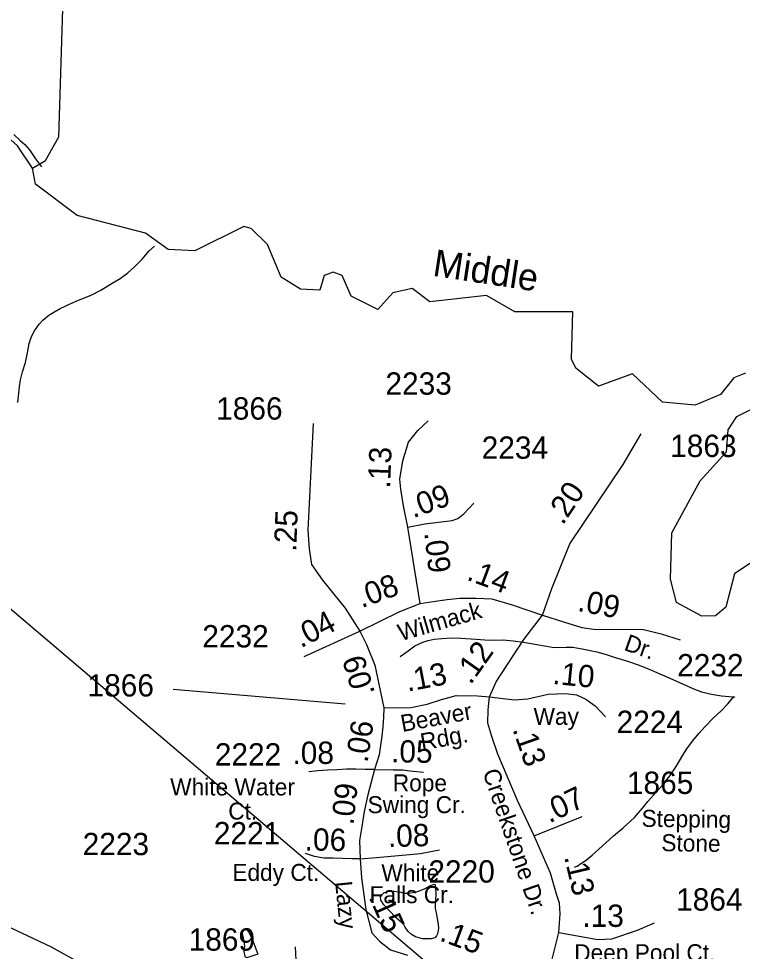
# Model space of a CAD drawing. Extents: x 2082433 to 2279600, y 546599 to 755198.
# Drawn here: x 2132963 to 2137017, y 651046 to 656269 of the extents above; entities that cross this region are included whole.
import ezdxf

# ---------------------------------------------------------------- set-up
doc = ezdxf.new("R2010")
doc.units = 0
for name, color, linetype in [('Exist Boundary Political Fire Districts', 7, 'Continuous'), ('Exist Hydrographic Creek Single Shore', 7, 'Continuous'), ('Exist Hydrographic Creek Single Shore Label', 7, 'Continuous'), ('Exist Hydrographic Misc Water Feature', 7, 'Continuous'), ('Exist Road Secondary Mileage Hundredths English Label', 7, 'Continuous'), ('Exist Road Secondary Type 51 Attributed', 7, 'Continuous'), ('Exist Road Secondary Type 51 Label', 7, 'Continuous'), ('Exist Road Secondary Type 51 Number Label', 7, 'Continuous')]:
    doc.layers.add(name, color=color, linetype=linetype)

msp = doc.modelspace()

# ---------------------------------------------------------------- linework, layer by layer
at = {"layer": 'Exist Boundary Political Fire Districts'}
msp.add_lwpolyline([(2126117, 658742.4), (2137007.1, 649490.6)], dxfattribs=at)
at = {"layer": 'Exist Hydrographic Creek Single Shore'}
for points in [[(2133040.2, 655430.7), (2132956.2, 655557), (2132772.2, 655721.5), (2132680.2, 655762.7), (2132489.3, 655671.5), (2132397.2, 655679.9), (2132305.3, 655727.7), (2131972.3, 655727.9), (2131905.3, 655794.9)], [(2137035.3, 654283.3), (2136969.2, 654258.4), (2136894.2, 654164.7), (2136753.3, 654105.3), (2136569.2, 654122.2), (2136402.3, 654279.7), (2136211.2, 654211.5), (2136085.3, 654312.4), (2136060.2, 654362.2), (2136067.2, 654627.7), (2135742.2, 654627.8), (2135584.3, 654719.5), (2135267.3, 654683.3), (2135167.3, 654757.5), (2135059.2, 654733.5), (2134976.1, 654640), (2134826.2, 654715.3), (2134775.2, 654831.1), (2134725.2, 654848.5), (2134675.3, 654829.9), (2134651.1, 654748.3), (2134542.2, 654753.8), (2134434.2, 654821.7), (2134358.3, 655003.6), (2134266.3, 655094.1), (2134224.2, 655104.8), (2133950.3, 654969.3), (2133800.2, 654975.6), (2133674.3, 655066.8), (2133291.2, 655166.4), (2133057.3, 655341.7), (2133040.2, 655430.7)], [(2137081.2, 653232.6), (2136973.1, 653159.4), (2136924.1, 652973.4), (2136866.3, 652925.3), (2136791.2, 652923.6), (2136649.1, 652998.7), (2136615.1, 653130.6), (2136623.1, 653389.6), (2136780.2, 653681.6), (2136929.3, 653842.5), (2136937.3, 653967.1), (2136986.3, 654041.5), (2137069.3, 654082.5)]]:
    msp.add_lwpolyline(points, dxfattribs=at)
at = {"layer": 'Exist Hydrographic Misc Water Feature'}
for points in [[(2133040.2, 655430.7), (2133114.3, 655475.1), (2133189.3, 655608), (2133211.3, 656322.7)], [(2132936.2, 655620.6), (2132972.1, 655586.7), (2132998.3, 655564.9), (2133024.4, 655535.1), (2133058.6, 655483.2), (2133090.8, 655439.4)], [(2132958.3, 654119.4), (2132964.1, 654171.3), (2132968, 654209.2), (2132974.1, 654247.2), (2132985.8, 654291.3), (2133001.6, 654343.2), (2133013.3, 654397.4), (2133023.1, 654449.5), (2133035, 654489.5), (2133053.1, 654521.6), (2133078.7, 654557.5), (2133098.4, 654579.7), (2133132.4, 654607.8), (2133160.1, 654625.9), (2133195.8, 654646.1), (2133256.1, 654674.2), (2133297.9, 654692.6), (2133369.9, 654721.1), (2133423.8, 654749), (2133487.6, 654787.2), (2133531.5, 654813.5), (2133575.1, 654845.8), (2133613.1, 654879.8), (2133656.9, 654923.8), (2133692.4, 654966.3), (2133724.8, 654994.3)], [(2135099.9, 652697.1), (2135132.1, 652719.4), (2135146.2, 652729.5), (2135183.6, 652757.5), (2135227.6, 652777.6), (2135257.4, 652787.7), (2135291.6, 652793.8), (2135333.5, 652798), (2135387.4, 652802.5), (2135439.5, 652800.7), (2135525.6, 652794.9), (2135599.4, 652789.5), (2135677.7, 652789.8), (2135733.5, 652785.8), (2135791.3, 652778.2), (2135865.6, 652764.6), (2135951.5, 652748.8), (2135987.6, 652747), (2136029.6, 652749.1), (2136067.5, 652749.5), (2136119.4, 652739.6), (2136201.4, 652723.9), (2136249.8, 652710.2), (2136305.8, 652692.3), (2136367.5, 652672.8), (2136439.7, 652648.9), (2136507.8, 652621.2), (2136556, 652599.7), (2136612, 652575.8), (2136682.3, 652544.1), (2136740.1, 652518.3), (2136788.3, 652498.5), (2136844.5, 652486.7), (2136900.3, 652477.1), (2136942.5, 652473.1), (2136964.8, 652471.4), (2136972.8, 652473.4)], [(2136077, 651517.9), (2136092.8, 651523.6), (2136112.6, 651538.1), (2136143, 651556.2), (2136176.4, 651584.4), (2136232, 651634.4), (2136296.2, 651692.8), (2136349.9, 651737), (2136413.5, 651795.1), (2136457.5, 651847.3), (2136487.3, 651885.4), (2136519.1, 651921.5), (2136568.9, 651975.6), (2136610.3, 652029.8), (2136646.2, 652081.9), (2136684.1, 652144.3), (2136705.9, 652180.4), (2136737.6, 652222.6), (2136773.5, 652266.7), (2136809.2, 652304.7), (2136853.3, 652352.8), (2136898.6, 652392.9), (2136936.5, 652431.4), (2136966.3, 652467.5), (2136972.8, 652473.4)], [(2135302.1, 651262.4), (2135312.7, 651198.4), (2135314.6, 651174.5), (2135310.5, 651144.7), (2135304.7, 651132.6), (2135294.9, 651122.4), (2135274.8, 651116.5), (2135251, 651116.4), (2135225, 651116.3), (2135187, 651128.1), (2135164.9, 651140), (2135144.8, 651158.1), (2135128.8, 651181.5), (2135120.6, 651195.8), (2135108.5, 651207.7), (2135078.4, 651233.4), (2135036.3, 651277.5), (2135008.2, 651307.3), (2134992.2, 651333.2), (2134990, 651351), (2134995.9, 651361.1), (2135009.9, 651373.2), (2135031.6, 651381.2), (2135049.9, 651383.3), (2135067.7, 651383.5), (2135087.8, 651379.6), (2135103.6, 651377.6), (2135121.8, 651371.6), (2135145.6, 651371.7), (2135173.5, 651376), (2135197.5, 651382.1), (2135236.1, 651396.1), (2135267.6, 651412.4), (2135281.8, 651418.4), (2135295.5, 651422.4), (2135297.6, 651408.3), (2135299.6, 651362.6), (2135295.9, 651314.5), (2135296.1, 651290.5), (2135298, 651276.4), (2135302.1, 651262.4)], [(2134263.9, 651018), (2134239.5, 651009.9), (2134233.8, 651014), (2134231.9, 651020), (2134227.6, 651045.7), (2134229.7, 651077.9), (2134225.1, 651109.8), (2134217.1, 651145.9), (2134216.9, 651159.7), (2134219.2, 651165.9), (2134222.9, 651167.8), (2134230.9, 651169.8), (2134240.9, 651165.9), (2134252.8, 651153.9), (2134263.3, 651130), (2134271.1, 651117.9), (2134275.2, 651105.9), (2134303.7, 651030.2), (2134263.9, 651018)]]:
    msp.add_lwpolyline(points, dxfattribs=at)
at = {"layer": 'Exist Road Secondary Type 51 Attributed'}
msp.add_line((2135852, 651693.3), (2136120.3, 651801.2), dxfattribs=at)
for points in [[(2134613.8, 654002.1), (2134583.5, 653405), (2134590.7, 653300.3), (2134603.3, 653212), (2134666.4, 653123.7), (2134792.6, 652968.6), (2134874.4, 652839.8)], [(2135144.1, 653421), (2135119.9, 653541.4), (2135104.7, 653633.9), (2135098.7, 653689.9), (2135115.3, 653793.7), (2135147.2, 653896.8), (2135198.7, 653961.9), (2135257.8, 654017.2)], [(2135898.6, 652928.3), (2135950.5, 653078.7), (2136050.3, 653327.8), (2136350.6, 653772.5), (2136449.8, 653944.6)], [(2135144.1, 653421), (2135239.6, 653440.6), (2135392.6, 653458.8), (2135424.5, 653469.4), (2135457.8, 653495.2), (2135512.3, 653555.8)], [(2135212.3, 652993.6), (2135144.1, 653421)], [(2134874.4, 652839.8), (2135098.7, 652948.9), (2135212.3, 652993.6)], [(2135212.3, 652993.6), (2135285, 653005.8), (2135363.8, 653016.4), (2135435.1, 653023.9), (2135526, 653023.9), (2135613.9, 653019.4), (2135727.5, 652986.1), (2135898.6, 652928.3)], [(2135601.2, 652470.4), (2135639.1, 652555), (2135792.9, 652791.5), (2135898.6, 652928.3)], [(2135898.6, 652928.3), (2136015.3, 652891.8), (2136117.3, 652859.7), (2136199, 652848.1), (2136455.6, 652851), (2136563.5, 652824.8), (2136668.5, 652789.8)], [(2134562.2, 652697.4), (2134874.4, 652839.8)], [(2134874.4, 652839.8), (2134912.2, 652764.1), (2134959.3, 652648.9), (2135009.2, 652409.2)], [(2135009.2, 652409.2), (2135160.8, 652412.1), (2135251.3, 652429.6), (2135332.9, 652455.9), (2135414.6, 652479.2), (2135534.1, 652476.3), (2135601.2, 652470.4)], [(2135852, 651693.3), (2135758.7, 651891.6), (2135647.8, 652151.1), (2135613.9, 652248.8), (2135592.4, 652323.2), (2135592.7, 652398.9), (2135601.2, 652470.4)], [(2135601.2, 652470.4), (2135739.9, 652454), (2135815.5, 652460.3), (2135929, 652485.6), (2136026.9, 652490.9), (2136088.2, 652482.1), (2136140.7, 652458.8), (2136193.2, 652420.9), (2136251.5, 652359.6)], [(2135009.2, 652409.2), (2135006.4, 652356.5), (2135002.9, 652303.8), (2134998.2, 652251.2), (2134990.2, 652199), (2134983.1, 652146.7), (2134957.7, 652064)], [(2134957.7, 652064), (2134904.9, 652064.1), (2134852.2, 652065.6), (2134799.4, 652065.5), (2134746.6, 652062.7), (2134693.9, 652060.2), (2134641.2, 652056.8), (2134588.6, 652051.9)], [(2134957.7, 652064), (2134919.9, 651923.1), (2134898.6, 651829.1), (2134886.5, 651745), (2134872.9, 651666.2), (2134877.4, 651563.9)], [(2134957.7, 652064), (2135063.3, 652062.6), (2135116.1, 652061.7), (2135154.7, 652056.4), (2135232, 652050.3)], [(2135989, 651150.9), (2135997.2, 651255.6), (2135992.7, 651316.2), (2135976.9, 651366.5), (2135942.4, 651483.3), (2135852, 651693.3)], [(2134877.4, 651563.9), (2134830.7, 651564.9), (2134777.9, 651566.2), (2134725.1, 651567.7), (2134672.3, 651568.6), (2134620.2, 651576.7), (2134570.6, 651594.8)], [(2134877.4, 651563.9), (2134968.3, 651571.5), (2135215.3, 651594.2), (2135321.4, 651613.9)], [(2134923.2, 649835.7), (2134846, 649879.3), (2134753.3, 649943.9), (2134535.3, 650146.3), (2134379.3, 650273.1), (2134195.6, 650428.4), (2134062.9, 650517.3), (2133504.5, 650872.4), (2133147.2, 651070), (2132848.3, 651209.2), (2132518.8, 651343.3), (2132356.1, 651409.5), (2132157.2, 651472.4), (2131719.5, 651573.4)], [(2134877.4, 651563.9), (2134883.1, 651458.3), (2134907.7, 651280.6), (2134942.6, 651149.5), (2134985, 651104), (2135045.6, 651054), (2135141.1, 651024.5)], [(2135989, 651150.9), (2136207.7, 651113), (2136286.5, 651115.9), (2136429.4, 651165.5), (2136525.6, 651206.3)], [(2135817, 650705.4), (2135884.1, 650824.3), (2135948.2, 650987.6), (2135989, 651150.9)], [(2134725.9, 650527.4), (2134592.5, 650765.3), (2134544.1, 650880.5), (2134519.8, 650959.3), (2134513.7, 651071.4)]]:
    msp.add_lwpolyline(points, dxfattribs=at)
at = {"layer": 'Exist Road Secondary Type 51 Number Label'}
msp.add_line((2134792.6, 652429.4), (2133829.5, 652512.4), dxfattribs=at)

# ---------------------------------------------------------------- texts
at = {"layer": 'Exist Hydrographic Creek Single Shore Label'}
msp.add_text('Middle', height=150, rotation=351.3459, dxfattribs=at).set_placement((2135277.8, 654829.7))
at = {"layer": 'Exist Road Secondary Mileage Hundredths English Label'}
for s, rotation, p in [('.13', 87.7004, (2135043.8, 653636.7)), ('.20', 56.4689, (2136011.4, 653428.4)), ('.09', 19.7063, (2135173.8, 653471)), ('.25', 87.7004, (2134517.9, 653282.7)), ('.09', 276.3972, (2135235.4, 653389.8)), ('.14', 339.5569, (2135467.8, 653128.4)), ('.08', 19.997, (2134884.5, 652967.2)), ('.09', 349.3026, (2136089.7, 652952.9)), ('.04', 27.322, (2134544.5, 652742.7)), ('.12', 54.7, (2135495.5, 652535.4)), ('.09', 106.8001, (2134960.8, 652493.9)), ('.13', 10.8921, (2135142.2, 652499.7)), ('.10', 354.1994, (2135951.2, 652544.3)), ('.06', 81.3533, (2134917.7, 652099.5)), ('.13', 289.1882, (2135728.8, 652289.9)), ('.08', 0.1887, (2134497.4, 652095.1)), ('.05', 359.0431, (2135048.8, 652104.9)), ('.09', 83.8217, (2134838.5, 651750.2)), ('.07', 25.6947, (2135936.2, 651761.7)), ('.06', 359.1045, (2134564.9, 651611.1)), ('.08', 1.6647, (2135033.4, 651629.2)), ('.13', 283.3092, (2136018.4, 651575)), ('.15', 293.95, (2134922.6, 651351.1)), ('.15', 339.5717, (2135315.9, 651108.5))]:
    msp.add_text(s, height=125, rotation=rotation, dxfattribs=at).set_placement(p)
msp.add_text('.13', height=125, dxfattribs=at).set_placement((2136121.4, 651183.1))
at = {"layer": 'Exist Road Secondary Type 51 Label'}
for s, rotation, p in [('Wilmack', 16.0656, (2135104.1, 652782.4)), ('Dr.', 340.6027, (2136349.1, 652734.7)), ('Beaver', 10.4427, (2135112.5, 652274.2)), (' Rdg.', 10.4427, (2135188.5, 652164.2)), ('Creekstone Dr.', 289.0072, (2135561, 652050)), ('Stepping', 359.1736, (2136452.2, 651744)), (' Stone', 359.1736, (2136527.7, 651607.9)), ('Lazy', 275.7549, (2134735.8, 651435.1))]:
    msp.add_text(s, height=95, rotation=rotation, dxfattribs=at).set_placement(p)
for s, p in [('Way', (2135847.8, 652314.5)), ('White Water', (2133812.4, 651919.2)), ('Rope', (2135059.4, 651942)), (' Swing Cr.', (2134882.8, 651820)), (' Ct.', (2134102.2, 651784.2)), ('Eddy Ct.', (2134160.3, 651440.6)), ('White', (2134995.2, 651438.1)), (' Falls Cr.', (2134893.9, 651316.1)), ('Deep Pool Ct.', (2136075.6, 650991.1))]:
    msp.add_text(s, height=95, dxfattribs=at).set_placement(p)
at = {"layer": 'Exist Road Secondary Type 51 Number Label'}
for s, p in [('2233', (2135018.1, 654163.1)), ('1866', (2134069.9, 654023.7)), ('2234', (2135557.2, 653804.3)), ('1863', (2136613.1, 653814.2)), ('2232', (2133992.2, 652748)), ('2232', (2136652.3, 652586)), ('1866', (2133349.4, 652473.2)), ('2224', (2136313.1, 652268.8)), ('2222', (2134062.3, 652086.5)), ('1865', (2136370.7, 651927.4)), ('2221', (2134056.8, 651645.4)), ('2223', (2133322, 651584.8)), ('2220', (2135258.8, 651431)), ('1864', (2136646.2, 651274.3)), ('1869', (2133915.7, 651050.1))]:
    msp.add_text(s, height=125, dxfattribs=at).set_placement(p)

doc.saveas('drawing.dxf')
